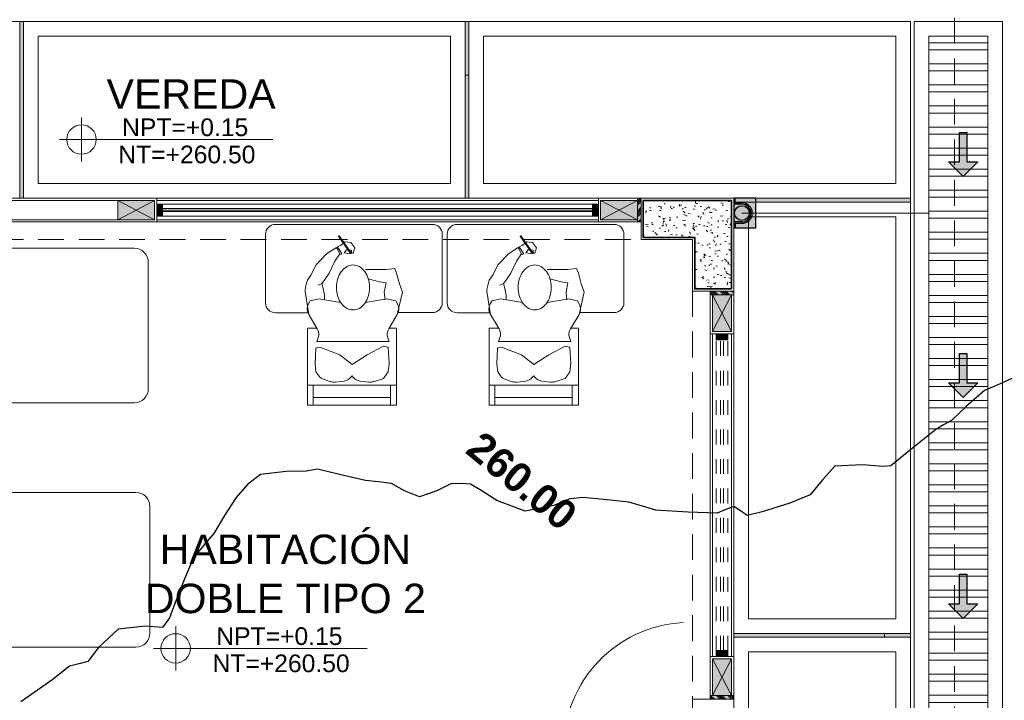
# Model space of a CAD drawing. Header units: millimetres. Extents: x -8931983 to 9630244, y 4 to 18563053.
# Tile 275 of 329: x 349134.93 to 349141.62, y 9282024.42 to 9282029.04. Entities that reach past the tile are written whole.
import ezdxf

# ---------------------------------------------------------------- set-up
doc = ezdxf.new("R2010")
doc.units = ezdxf.units.MM
doc.set_wipeout_variables(frame=1)
for name, pattern in [('01 nivel$0$HIDDEN2', [0.1875, 0.125, -0.0625]), ('CONTINUA', [0]), ('DASHED2', [0.375, 0.25, -0.125])]:
    doc.linetypes.add(name, pattern=pattern)
for name, color, linetype, lineweight in [('.', 7, 'Continuous', 0), ('0_ CUNETAS', 151, 'Continuous', 5), ('0_MUROS 2 BAJOS', 150, 'Continuous', 9), ('0_PROYECCIONES 1', 1, 'DASHED2', 0), ('0_VANOS', 30, 'Continuous', 9), ('COLUMNAS', 3, 'Continuous', 35), ('COLUMNETAS TOP', 253, 'Continuous', 0), ('CUNETAS', 5, 'Continuous', 0), ('G-ANNO-DIMS', 7, 'Continuous', 5), ('JUNTAS DE DILATACIÓN', 160, 'CONTINUA', 9), ('MURO', 133, 'Continuous', 15), ('TARRAJEO', 32, 'Continuous', 0), ('TEXTO AMBIENTES', 7, 'Continuous', 30), ('vereda', 254, 'Continuous', 5)]:
    doc.layers.add(name, color=color, linetype=linetype, lineweight=lineweight)
for name, color, linetype, lineweight, true_color in [('0_COLUMNA ACHURADO', 250, 'Continuous', 0, 0x363636), ('0_TEXTURA PISOS', 252, 'Continuous', 0, 0x8c8c8c), ('LMOBILIARIO', 252, 'Continuous', 5, 0x898989), ('P_MOBILIARIO', 251, 'Continuous', 5, 0x6b6b6b), ('tuberia des. fluvial ftt', 169, 'Continuous', 0, 0x232d53)]:
    doc.layers.add(name, color=color, linetype=linetype, lineweight=lineweight, true_color=true_color)
doc.layers.add('C-TOPO', color=7, linetype='Continuous')
doc.layers.add('C-TOPO-TEXT', color=7, linetype='Continuous')
doc.styles.add('Arial_1', font='arial.ttf', dxfattribs={"height": 0.15})
doc.styles.get("Standard").update_dxf_attribs({"font": 'arial.ttf'})

# ---------------------------------------------------------------- blocks, each defined once
blk = doc.blocks.new('topooooo')
at = {"layer": 'C-TOPO', "color": 31, "linetype": 'Continuous', "lineweight": 25, "elevation": 1.617999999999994, "flags": 128}
blk.add_lwpolyline([(-151.2258661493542, -128.3140000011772), (-151.2734559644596, -128.4116226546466), (-151.3272912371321, -128.5147087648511), (-151.3540256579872, -128.6808714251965), (-151.3695441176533, -128.8140000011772), (-151.3909974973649, -128.8715956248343), (-151.4128824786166, -128.9291175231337), (-151.4529462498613, -129.1275893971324), (-151.4901552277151, -129.3140000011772), (-151.5279999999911, -129.3520890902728), (-151.6434033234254, -129.430427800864), (-151.7823547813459, -129.5596452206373), (-151.7886664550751, -129.6833591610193), (-151.7871452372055, -129.8140000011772), (-151.8574880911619, -129.9469725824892), (-151.9654892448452, -130.1118708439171), (-152.0279999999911, -130.1966237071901), (-152.0823320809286, -130.2010473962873), (-152.136337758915, -130.2056622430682), (-152.1652709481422, -130.2570584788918), (-152.1952131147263, -130.3140000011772), (-152.3506632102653, -130.4348350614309), (-152.5279999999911, -130.5626221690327), (-152.6159148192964, -130.600498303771), (-152.7043316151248, -130.6376683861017), (-152.8477723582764, -130.7320702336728), (-152.9651671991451, -130.8140000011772), (-153.0279999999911, -130.8768328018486), (-153.0828300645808, -130.9818720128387), (-153.2085983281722, -131.1334016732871), (-153.402748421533, -131.1999704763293), (-153.5279999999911, -131.2155486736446), (-153.612041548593, -131.2299584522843), (-153.6614704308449, -131.2667046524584), (-153.7155658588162, -131.3140000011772), (-153.75937326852, -131.4103166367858), (-153.8239394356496, -131.5180605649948), (-153.927690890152, -131.549772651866), (-154.0279999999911, -131.5689441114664), (-154.1028739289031, -131.6156004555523), (-154.1765922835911, -131.6654077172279), (-154.3383627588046, -131.7456592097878), (-154.4775268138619, -131.8140000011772), (-154.5279999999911, -131.8725009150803), (-154.6315160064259, -131.9616204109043), (-154.752442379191, -132.089557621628), (-154.7771352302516, -132.1979926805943), (-154.7800876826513, -132.3140000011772), (-154.7625339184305, -132.4594213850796), (-154.7421997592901, -132.5998002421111), (-154.7441533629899, -132.7073352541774), (-154.7421997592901, -132.8140000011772), (-154.704172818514, -132.9470111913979), (-154.6428913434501, -133.1331078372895), (-154.6098661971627, -133.2321338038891), (-154.6031211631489, -133.3140000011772), (-154.6983259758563, -133.3794569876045), (-154.8276953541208, -133.5143046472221), (-154.8523227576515, -133.694047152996), (-154.846108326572, -133.8140000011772), (-154.8841531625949, -133.8662507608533), (-154.9237367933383, -133.918263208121), (-154.953441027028, -134.0680496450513), (-155.0230724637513, -134.3140000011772)], dxfattribs=at)
at = {"layer": 'C-TOPO-TEXT', "color": 31, "linetype": 'Continuous', "lineweight": -3, "insert": (-153.3558407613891, -130.9908531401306, 1.617999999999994), "char_height": 0.2, "attachment_point": 5, "line_spacing_factor": 0.5}
blk.add_mtext('{\\fArial|b1|i0|c0|p34;260.00}', dxfattribs=at)
blk = doc.blocks.new('*U3845')
at = {"layer": '.', "lineweight": 30}
h = blk.add_hatch(color=1, dxfattribs=at)
h.dxf.hatch_style = 1
h.paths.add_polyline_path([(-0.0249999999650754, -0.0500000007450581), (-0.0999999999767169, -0.0500000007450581), (0, -0.150000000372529), (0.1000000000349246, -0.0500000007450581), (0.0250000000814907, -0.0500000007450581), (0.0250000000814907, 0.1499999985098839), (-0.0249999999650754, 0.1499999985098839)])
at = {"layer": '0_ CUNETAS', "color": 1, "lineweight": 30}
blk.add_lwpolyline([(-0.099999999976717, -0.0500000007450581), (-0.0249999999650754, -0.0500000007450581), (-0.0249999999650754, 0.1499999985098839), (0.0250000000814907, 0.1499999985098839), (0.0250000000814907, -0.0500000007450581), (0.1000000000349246, -0.0500000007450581), (0, -0.150000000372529)], close=True, dxfattribs=at)
blk = doc.blocks.new('*U3823')
at = {"layer": '0_ CUNETAS', "color": 0, "linetype": 'ByBlock', "lineweight": -2, "transparency": 16777216}
for p in [(2.4e-15, 39), (2.3e-15, 37.5), (2.2e-15, 36)]:
    blk.add_blockref('*U3845', p, dxfattribs=at)
blk = doc.blocks.new('red drenaje')
at = {"layer": '0_ CUNETAS', "lineweight": 0}
h = blk.add_hatch(dxfattribs=at)
h.set_pattern_fill('ANSI32', color=256, scale=0.015, angle=135)
h.set_pattern_definition([(180, (8.074970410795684, 111.0230318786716), (0, -0.142875), []), (180, (8.02734539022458, 111.0706568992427), (0, -0.142875), [])])
h.paths.add_polyline_path([(-9.925029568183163, 73.49303185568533), (-9.525029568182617, 73.49303185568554), (-9.525029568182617, 110.9230318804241), (-9.925029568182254, 110.9230318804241)])
for p, q in [((-10.02502956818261, 111.023031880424), (-10.02502956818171, 73.49303185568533)), ((-10.02502956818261, 111.023031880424), (-9.425029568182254, 111.023031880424)), ((-9.425029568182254, 111.023031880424), (-9.425029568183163, 73.49303185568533)), ((-9.925029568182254, 110.9230318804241), (-9.925029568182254, 73.49303185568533)), ((-9.925029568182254, 110.9230318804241), (-9.525029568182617, 110.9230318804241)), ((-9.525029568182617, 110.9230318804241), (-9.525029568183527, 73.49303185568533))]:
    blk.add_line(p, q, dxfattribs=at)
at = {"layer": '0_ CUNETAS'}
blk.add_line((-9.425029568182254, 111.0230318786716), (-9.425029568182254, 73.89303186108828), dxfattribs=at)
at = {"layer": '0_ CUNETAS', "lineweight": 0, "elevation": -8.3450686e-09}
blk.add_lwpolyline([(-9.925029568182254, 110.9230318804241), (-9.525029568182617, 110.9230318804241), (-9.525029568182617, 73.49303185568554), (-9.925029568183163, 73.49303185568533), (-9.925029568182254, 110.9230318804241)], dxfattribs=at)
at = {"layer": '0_ CUNETAS', "lineweight": 0}
blk.add_blockref('*U3823', (-9.692340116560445, 71.12066350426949, -20.54863760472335), dxfattribs=at)
blk = doc.blocks.new('COLUMNAS BLO DOR 01')
at = {"layer": '0_COLUMNA ACHURADO'}
h = blk.add_hatch(dxfattribs=at)
h.set_pattern_fill('AR-CONC', color=256, scale=0.00088, angle=90.00000000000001)
h.set_pattern_definition([(140, (-5603.645869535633, -1533.141894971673), (0.0140263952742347, 0.1603225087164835), [0.016764, -0.184404]), (85.00000000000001, (-5603.645869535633, -1533.141894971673), (-0.1681300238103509, -0.0310142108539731), [0.0134112, -0.1475237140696]), (190.4514447, (-5603.644700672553, -1533.128534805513), (-0.1541036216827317, 0.1293082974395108), [0.014247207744, -0.156719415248]), (136.1842, (-5603.690573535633, -1533.141894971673), (0.0369972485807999, 0.2385495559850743), [0.025146, -0.2766059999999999]), (186.63555761, (-5603.687490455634, -1533.122015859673), (-0.2177349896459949, 0.2089156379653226), [0.0213708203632, -0.2350793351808]), (81.18415117, (-5603.690573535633, -1533.141894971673), (-0.2177349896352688, 0.2089156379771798), [0.0201167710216, -0.2212845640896]), (111, (-5603.679397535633, -1533.119542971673), (0.0899933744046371, 0.1334206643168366), [0.016764, -0.184404]), (56.00000000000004, (-5603.679397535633, -1533.119542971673), (-0.1620854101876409, 0.0543857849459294), [0.0134112, -0.1475232]), (161.451445, (-5603.671898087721, -1533.108424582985), (-0.0720920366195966, 0.1878064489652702), [0.014247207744, -0.1567191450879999]), (127.5, (-5603.645869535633, -1533.141894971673), (-0.0744084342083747, 0.0027179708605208), [0, -0.14573504, 0, -0.1497584, 0, -0.148082]), (97.5, (-5603.645869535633, -1533.141894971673), (-0.0881589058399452, 0.0588013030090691), [0, -0.08538464, 0, -0.14238224, 0, -0.0564388]), (57.50000000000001, (-5603.645869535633, -1533.191739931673), (0.0050412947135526, 0.1193197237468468), [0, -0.05588, 0, -0.1743456, 0, -0.2313432]), (47.5, (-5603.645869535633, -1533.214091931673), (-0.0223753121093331, 0.1303536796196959), [0, -0.072644, 0, -0.11578336, 0, -0.1642872])])
h.paths.add_polyline_path([(-0.0150000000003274, -0.6150000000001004), (-0.0150000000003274, -0.0150000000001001), (-0.6150000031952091, -0.0150000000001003), (-0.6150000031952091, -0.2650000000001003), (-0.2650000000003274, -0.2650000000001), (-0.2650000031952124, -0.6150000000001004)])
at = {"layer": 'COLUMNAS', "color": 6}
blk.add_lwpolyline([(-0.0150000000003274, -0.6150000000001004), (-0.0150000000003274, -0.0150000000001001), (-0.6150000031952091, -0.0150000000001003), (-0.6150000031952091, -0.2650000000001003), (-0.2650000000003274, -0.2650000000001), (-0.2650000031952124, -0.6150000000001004)], close=True, dxfattribs=at)
at = {"layer": 'TARRAJEO'}
blk.add_lwpolyline([(-3.274e-13, -0.6300000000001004), (-3.274e-13, -1.001e-13), (-0.6300000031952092, -1.003e-13), (-0.6300000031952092, -0.2800000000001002), (-0.2800000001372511, -0.2800000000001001), (-0.280000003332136, -0.6300000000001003)], close=True, dxfattribs=at)
at = {"layer": 'TARRAJEO', "elevation": 8.481038e-10}
blk.add_lwpolyline([(3.2192838e-09, -3.830000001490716), (3.2192838e-09, -3.400000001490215), (-0.2799999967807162, -3.400000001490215), (-0.2799999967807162, -3.830000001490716)], close=True, dxfattribs=at)
blk = doc.blocks.new('*U998')
at = {"linetype": 'Continuous', "true_color": 0xbebebe}
for points in [[(3032.131410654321, 1351.188780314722), (3032.131410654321, 1351.268780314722), (3032.171410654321, 1351.268780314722), (3032.171410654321, 1351.188780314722)], [(3034.281410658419, 1351.188780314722), (3034.281410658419, 1351.268780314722), (3034.321410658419, 1351.268780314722), (3034.321410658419, 1351.188780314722)]]:
    blk.add_hatch(color=9, dxfattribs=at).paths.add_polyline_path(points)
at = {"layer": '0_VANOS', "linetype": 'Continuous'}
for p, q in [((3032.131410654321, 1351.268780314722), (3032.171410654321, 1351.268780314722)), ((3032.131410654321, 1351.268780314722), (3032.131410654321, 1351.188780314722)), ((3032.171410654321, 1351.268780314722), (3032.171410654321, 1351.188780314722)), ((3034.281410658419, 1351.188780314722), (3034.281410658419, 1351.268780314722)), ((3034.281410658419, 1351.268780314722), (3034.321410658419, 1351.268780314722)), ((3034.321410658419, 1351.268780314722), (3034.321410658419, 1351.188780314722)), ((3032.171410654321, 1351.188780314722), (3032.131410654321, 1351.188780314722)), ((3034.321410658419, 1351.188780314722), (3034.281410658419, 1351.188780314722))]:
    blk.add_line(p, q, dxfattribs=at)
at = {"layer": '0_VANOS', "linetype": '01 nivel$0$HIDDEN2', "ltscale": 0.5}
for p, q in [((3032.170780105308, 1351.268780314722), (3034.280780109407, 1351.268780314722)), ((3032.171410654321, 1351.238780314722), (3034.281410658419, 1351.238780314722)), ((3032.171410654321, 1351.218780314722), (3034.281410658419, 1351.218780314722)), ((3032.171410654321, 1351.188780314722), (3034.281410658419, 1351.188780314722))]:
    blk.add_line(p, q, dxfattribs=at)
at = {"layer": '0_VANOS', "linetype": '01 nivel$0$HIDDEN2'}
blk.add_line((3034.281410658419, 1351.268780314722), (3034.321410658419, 1351.268780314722), dxfattribs=at)
blk = doc.blocks.new('*U1001')
at = {"linetype": 'Continuous', "lineweight": 0, "true_color": 0xbebebe}
for points in [[(3037.252435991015, 1360.543106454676), (3037.212435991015, 1360.543106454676), (3037.212435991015, 1360.463106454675), (3037.252435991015, 1360.463106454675)], [(3040.212435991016, 1360.543106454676), (3040.172435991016, 1360.543106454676), (3040.172435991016, 1360.463106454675), (3040.212435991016, 1360.463106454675)]]:
    blk.add_hatch(color=9, dxfattribs=at).paths.add_polyline_path(points)
at = {"layer": '0_VANOS', "linetype": 'Continuous'}
for p, q in [((3037.252435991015, 1360.513106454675), (3040.172435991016, 1360.513106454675)), ((3037.252435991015, 1360.503106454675), (3040.172435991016, 1360.503106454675)), ((3037.252435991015, 1360.493106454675), (3040.172435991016, 1360.493106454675))]:
    blk.add_line(p, q, dxfattribs=at)
for points in [[(3037.212435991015, 1360.543106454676), (3037.212435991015, 1360.463106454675), (3037.252435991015, 1360.463106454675), (3037.252435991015, 1360.543106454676)], [(3037.252435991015, 1360.543106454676), (3040.172435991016, 1360.543106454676), (3040.172435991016, 1360.463106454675), (3037.252435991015, 1360.463106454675)], [(3040.172435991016, 1360.543106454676), (3040.172435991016, 1360.463106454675), (3040.212435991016, 1360.463106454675), (3040.212435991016, 1360.543106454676)]]:
    blk.add_lwpolyline(points, close=True, dxfattribs=at)
blk = doc.blocks.new('montante')
at = {"linetype": 'Continuous', "true_color": 0xffffff}
blk.add_hatch(color=7, dxfattribs=at).paths.add_polyline_path([(-0.0945478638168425, 0.0999999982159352), (-0.0945478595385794, -0.1000000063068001), (0.0554521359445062, -0.1000000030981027), (0.0554521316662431, 0.1000000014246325)])
at = {"layer": '0_MUROS 2 BAJOS', "lineweight": 30}
blk.add_lwpolyline([(-0.0945478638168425, 0.0999999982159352), (-0.0945478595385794, -0.1000000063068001), (0.0554521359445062, -0.1000000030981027), (0.0554521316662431, 0.1000000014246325)], close=True, dxfattribs=at)
at = {"layer": 'tuberia des. fluvial ftt', "color": 6, "lineweight": 30}
for p, q in [((-1.5133992e-09, 0.0700000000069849), (0.045457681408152, 0.0700000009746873)), ((0.045457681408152, 0.0700000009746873), (0.045457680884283, 0.0949999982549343)), ((-1.3096724e-09, 0.0600000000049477), (0.0554576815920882, 0.0600000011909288)), ((1.2805685e-09, -0.0599999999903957), (0.0554576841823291, -0.0599999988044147)), ((1.4842954e-09, -0.069999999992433), (0.0454576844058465, -0.0699999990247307)), ((0.0454576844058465, -0.0699999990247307), (0.0454576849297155, -0.0950000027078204))]:
    blk.add_line(p, q, dxfattribs=at)
at = {"layer": 'tuberia des. fluvial ftt', "color": 4, "lineweight": 30}
blk.add_circle((0, 0), 0.05, dxfattribs=at)
at = {"layer": 'tuberia des. fluvial ftt', "color": 6, "lineweight": 30}
for centre, radius, start, end in [((0, 7.276e-12), 0.0699999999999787, 90.00000122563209, 270.0000012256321), ((0.0504576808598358, 0.0949999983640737), 0.0049999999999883, 1.2256320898e-06, 180.0000012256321), ((0, 7.276e-12), 0.06, 90.00000122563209, 270.0000012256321), ((0.0504576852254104, -0.095000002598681), 0.0049999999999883, 180.0000012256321, 1.2256320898e-06)]:
    blk.add_arc(centre, radius, start, end, dxfattribs=at)
blk = doc.blocks.new('CAMA DE PLAZA Y MEDIA')
at = {"layer": 'LMOBILIARIO', "linetype": 'ByBlock', "lineweight": 0}
for p, q in [((-2.463999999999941, -0.4739999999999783), (-2.463999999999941, 0.5760000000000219)), ((-2.40000000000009, 0.5760000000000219), (-2.463999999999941, 0.5760000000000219)), ((-2.40000000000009, -0.4739999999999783), (-2.40000000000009, 0.5760000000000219)), ((-2.304000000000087, 0.5760000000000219), (-0.5960000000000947, 0.5760000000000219)), ((-1.971999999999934, 0.5760000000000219), (-1.971999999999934, 0.0311116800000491)), ((-1.747999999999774, 0.5760000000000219), (-1.747999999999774, -0.2980000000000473)), ((-2.035999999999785, 0.4800000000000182), (-2.335999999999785, 0.4800000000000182)), ((-2.335999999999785, -0.3739999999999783), (-2.335999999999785, 0.4800000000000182)), ((-2.035999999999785, -0.3739999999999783), (-2.035999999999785, 0.4800000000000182)), ((-0.5000000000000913, 0.4800000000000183), (-0.500000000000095, -0.3779999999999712)), ((-1.600487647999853, -0.4739999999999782), (-1.881704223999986, -0.1401147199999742)), ((-2.335999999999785, -0.3739999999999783), (-2.035999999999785, -0.3739999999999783)), ((-2.40000000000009, -0.4739999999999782), (-2.463999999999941, -0.4739999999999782)), ((-0.596000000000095, -0.4739999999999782), (-2.304000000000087, -0.4739999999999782))]:
    blk.add_line(p, q, dxfattribs=at)
for centre, radius, start, end in [((-2.304000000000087, 0.4800000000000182), 0.096, 90, 180), ((-0.596000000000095, 0.4800000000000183), 0.096, 0, 90), ((-2.18600000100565, 0.7300000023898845), 0.2915475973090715, 239.0362431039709, 300.963756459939), ((-1.58799999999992, 0.1072591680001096), 0.384, 180, 220.1059299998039), ((-1.58799999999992, 0.0311116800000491), 0.384, 180, 193.3927959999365), ((-0.6947586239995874, 0.2437930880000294), 1.30221216, 193.3927959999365, 213.4501019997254), ((-2.186000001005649, -0.6240000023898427), 0.2915475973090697, 59.03624354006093, 120.9637568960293), ((-2.304000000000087, -0.3779999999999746), 0.096, 180, 270), ((-0.596000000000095, -0.3779999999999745), 0.096, 270, 0)]:
    blk.add_arc(centre, radius, start, end, dxfattribs=at)
blk = doc.blocks.new('escritorio dormitorios')
at = {"layer": 'LMOBILIARIO', "linetype": 'ByBlock', "lineweight": 0}
for p, q in [((-0.6719566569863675, 0.4277131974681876, -11.93087791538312), (0.394994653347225, 0.4286747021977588, -80.12250241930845)), ((-0.7384933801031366, -0.1047885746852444, -80.12250241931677), (-0.7384933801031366, 0.3611764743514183, -80.12250241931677)), ((0.4615313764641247, 0.3621379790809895, -148.3141269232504), (0.4615313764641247, -0.1038270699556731, -148.3141269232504)), ((0.4010044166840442, -0.1700918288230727, -167.5125519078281), (0.1628920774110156, -0.1700918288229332, -167.5125519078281))]:
    blk.add_line(p, q, dxfattribs=at)
at = {"layer": 'LMOBILIARIO', "lineweight": 0}
for p, q in [((-0.323329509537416, 0.228572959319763), (-0.2575105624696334, 0.2716321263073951)), ((-0.2575105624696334, 0.2716321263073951), (-0.2335659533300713, 0.2273609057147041)), ((-0.253918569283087, 0.2632566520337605), (-0.2491332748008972, 0.2752198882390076)), ((-0.2491332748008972, 0.2752198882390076), (-0.2192040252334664, 0.2285548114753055)), ((-0.3951270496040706, 0.1532118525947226), (-0.323329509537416, 0.228572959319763)), ((-0.2335659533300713, 0.2273609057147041), (-0.2670690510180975, 0.1783140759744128)), ((-0.2192040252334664, 0.2285548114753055), (-0.2359585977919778, 0.2213792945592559)), ((-0.4298234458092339, 0.0838263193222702), (-0.3951270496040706, 0.1532118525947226)), ((-0.2670690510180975, 0.1783140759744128), (-0.3065507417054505, 0.0969653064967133)), ((-0.3065507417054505, 0.0969653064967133), (-0.3400538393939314, 0.0479184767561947)), ((-0.3556090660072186, 0.0263858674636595), (-0.3807409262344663, 0.0156225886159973)), ((-0.3400538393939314, 0.0479184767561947), (-0.3556090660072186, 0.0263858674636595)), ((-0.4454623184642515, -0.1834959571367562), (-0.4690877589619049, -0.0268372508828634)), ((-0.4466528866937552, -0.1120601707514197), (-0.4344691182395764, -0.0901404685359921)), ((-0.4344691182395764, -0.0901404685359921), (-0.3764582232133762, -0.0772556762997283)), ((-0.3764582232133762, -0.0772556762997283), (-0.2282081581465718, -0.1030252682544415)), ((0.0876289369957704, -0.0772556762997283), (-0.060621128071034, -0.1030252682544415)), ((0.1456398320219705, -0.0901404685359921), (0.0876289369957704, -0.0772556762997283)), ((0.1578236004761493, -0.1120601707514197), (0.1456398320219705, -0.0901404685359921)), ((-0.3869226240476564, -0.281012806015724), (-0.4454623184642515, -0.1834959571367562)), ((0.0980933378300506, -0.281012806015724), (0.1566330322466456, -0.1834959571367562)), ((-0.4538060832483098, -0.2769700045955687), (-0.4538060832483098, -0.7988042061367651)), ((-0.3893495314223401, -0.2769700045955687), (-0.4538060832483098, -0.2769700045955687)), ((0.1520854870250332, -0.2769700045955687), (0.100520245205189, -0.2769700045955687)), ((0.1520854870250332, -0.7988042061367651), (0.1520854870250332, -0.2769700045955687)), ((-0.3893495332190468, -0.3671635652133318), (-0.3804069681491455, -0.3403494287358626)), ((0.1005202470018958, -0.3671635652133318), (-0.3893495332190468, -0.3671635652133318)), ((-0.3893495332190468, -0.3671635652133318), (0.1005202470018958, -0.3671635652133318)), ((-0.0477298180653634, -0.4573571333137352), (0.061846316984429, -0.3993755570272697)), ((0.061846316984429, -0.3993755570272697), (0.0919523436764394, -0.4053937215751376)), ((0.1005202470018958, -0.3671635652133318), (0.0915776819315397, -0.3403494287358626)), ((-0.396229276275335, -0.4131937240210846), (-0.4022408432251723, -0.5153387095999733)), ((-0.393979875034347, -0.4106089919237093), (-0.3700125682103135, -0.4058179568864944)), ((-0.3700125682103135, -0.4058179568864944), (-0.2346538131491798, -0.4573571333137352)), ((-0.2346538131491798, -0.4573571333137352), (-0.1508602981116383, -0.521781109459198)), ((-0.1508602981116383, -0.521781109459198), (-0.0477298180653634, -0.4573571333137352)), ((0.0942017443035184, -0.4079784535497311), (0.1005202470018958, -0.5153387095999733)), ((-0.4022408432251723, -0.5153387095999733), (-0.3957951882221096, -0.573320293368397)), ((0.1005202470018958, -0.5153387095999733), (0.0940745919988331, -0.573320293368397)), ((-0.3957951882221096, -0.573320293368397), (-0.3775999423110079, -0.5987807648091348)), ((-0.1585240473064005, -0.6086647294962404), (-0.1508602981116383, -0.5990898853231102)), ((-0.143196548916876, -0.6086647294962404), (-0.1508602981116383, -0.5990898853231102)), ((0.0940745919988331, -0.573320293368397), (0.061846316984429, -0.6184170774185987)), ((-0.4538060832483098, -0.6635138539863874), (0.1520854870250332, -0.6635138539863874)), ((-0.4143083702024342, -0.6635138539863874), (-0.4143083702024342, -0.7988042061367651)), ((-0.3404979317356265, -0.6255116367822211), (-0.2944137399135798, -0.6396842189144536)), ((-0.2645745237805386, -0.6422877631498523), (-0.2054146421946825, -0.634896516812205)), ((-0.0371460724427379, -0.6422877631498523), (-0.096305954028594, -0.634896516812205)), ((0.061846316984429, -0.6184170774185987), (-0.0073068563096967, -0.6396842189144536)), ((0.1105779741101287, -0.6635138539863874), (0.1105779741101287, -0.7988042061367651)), ((-0.4538060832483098, -0.7988042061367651), (0.1520854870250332, -0.7988042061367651)), ((-0.4143083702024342, -0.7472650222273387), (0.1105779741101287, -0.7472650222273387))]:
    blk.add_line(p, q, dxfattribs=at)
at = {"layer": 'LMOBILIARIO', "lineweight": 0, "const_width": 0.0140192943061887}
blk.add_lwpolyline([(-0.1571195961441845, 0.2297280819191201), (-0.2425651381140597, 0.3520430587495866)], dxfattribs=at)
at = {"layer": 'LMOBILIARIO', "lineweight": 0}
for points in [[(-0.2491332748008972, 0.2752198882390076), (-0.2266272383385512, 0.2869100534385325), (-0.2005696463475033, 0.310062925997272), (-0.1600287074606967, 0.3064375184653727), (-0.1325128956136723, 0.2702492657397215), (-0.1433653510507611, 0.232620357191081), (-0.1556723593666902, 0.2333461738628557), (-0.1556760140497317, 0.2543325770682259), (-0.1889771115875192, 0.2550620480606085), (-0.2049003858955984, 0.2362494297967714), (-0.1621867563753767, 0.2275579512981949)], [(-0.4298234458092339, 0.0838263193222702), (-0.4532489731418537, 0.0486647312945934), (-0.4638081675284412, 0.0134852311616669), (-0.4690877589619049, -0.0146583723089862), (-0.4690877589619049, -0.0304891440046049)], [(0.1566330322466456, -0.1834959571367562), (0.1907594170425, -0.032158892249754), (0.1714224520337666, 0.0258226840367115), (0.1520854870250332, 0.096689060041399), (0.1391941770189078, 0.1289010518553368), (0.0811832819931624, 0.1224586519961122), (0.0231723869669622, 0.1224586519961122), (-0.060621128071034, 0.1224586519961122)], [(-0.3556090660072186, 0.0263858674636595), (-0.3476571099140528, -0.0076224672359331), (-0.3388577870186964, -0.0515968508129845), (-0.3388577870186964, -0.0832584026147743)], [(-0.0412841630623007, 0.0580346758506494), (0.0360636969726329, 0.0387074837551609), (0.0811832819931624, 0.0322650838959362), (0.068291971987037, -0.032158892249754), (0.0747376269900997, -0.0836980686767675)]]:
    blk.add_lwpolyline(points, dxfattribs=at)
blk.add_lwpolyline([(-0.2563615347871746, 0, 0.0740504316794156), (-0.2473756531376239, -0.060341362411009, 0.0848007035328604), (-0.2234530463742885, -0.10804206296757, 0.1063356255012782), (-0.1850926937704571, -0.1420183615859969, 0.1289554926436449), (-0.1440049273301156, -0.1527945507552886, 0.1289554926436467), (-0.1029171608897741, -0.1420183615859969, 0.1063356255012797), (-0.0645568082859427, -0.10804206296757, 0.0848007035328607), (-0.0406342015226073, -0.060341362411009, 0.0740504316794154), (-0.0316483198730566, 0, 0.0740504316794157), (-0.0406342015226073, 0.0603413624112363, 0.0848007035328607), (-0.0645568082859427, 0.10804206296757, 0.1063356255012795), (-0.1029171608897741, 0.1420183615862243, 0.1289554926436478), (-0.1440049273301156, 0.152794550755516, 0.1289554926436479), (-0.1850926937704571, 0.1420183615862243, 0.106335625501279), (-0.2234530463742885, 0.10804206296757, 0.0848007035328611), (-0.2473756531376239, 0.0603413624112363, 0.0740504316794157)], format="xyb", close=True, dxfattribs=at)
at = {"layer": 'LMOBILIARIO', "linetype": 'ByBlock', "lineweight": 0, "elevation": -80.12250241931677}
blk.add_lwpolyline([(-0.4512819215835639, -0.171325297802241), (-0.6719566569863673, -0.171325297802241, -0.4142135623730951), (-0.7384933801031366, -0.1047885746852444)], format="xyb", dxfattribs=at)
at = {"layer": 'LMOBILIARIO', "linetype": 'ByBlock', "lineweight": 0}
for centre, start, end in [((-0.6719566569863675, 0.3611764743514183, -11.93087791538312), 90, 180.0000000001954), ((0.3949946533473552, 0.3621379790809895, -80.12250241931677), 359.9999999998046, 90), ((0.3949946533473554, -0.1038270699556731, -148.3141269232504), 270, 0)]:
    blk.add_arc(centre, 0.0665367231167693, start, end, dxfattribs=at)
at = {"layer": 'LMOBILIARIO', "lineweight": 0}
for centre, radius, start, end in [((-0.384246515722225, -0.1467479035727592), 0.0713988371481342, 150.9331010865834, 210.9765361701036), ((0.0954172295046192, -0.1467479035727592), 0.0713988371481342, 329.0234638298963, 29.06689891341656), ((-0.4481384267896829, -0.317760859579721), 0.0713988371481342, 341.556360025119, 30.97653617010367), ((0.159309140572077, -0.317760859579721), 0.0713988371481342, 149.0234638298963, 198.4436399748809), ((-0.3934302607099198, -0.4133584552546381), 0.0028038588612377, 101.3043551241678, 176.6318409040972), ((0.0914027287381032, -0.4081431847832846), 0.0028038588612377, 3.3681590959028, 78.695632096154), ((0.0914027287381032, -0.4081431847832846), 0.0028038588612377, 3.3681590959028, 78.695632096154), ((-0.3195102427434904, -0.557267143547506), 0.0713988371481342, 215.5513769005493, 252.9054138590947), ((-0.2734260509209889, -0.571439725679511), 0.0713988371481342, 252.9054138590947, 277.1214509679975), ((-0.2142661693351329, -0.5640484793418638), 0.0713988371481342, 277.1214509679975, 321.3260597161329), ((-0.0874544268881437, -0.5640484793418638), 0.0713988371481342, 218.6739402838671, 262.8785490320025), ((-0.0282945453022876, -0.571439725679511), 0.0713988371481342, 262.8785490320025, 287.0945861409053)]:
    blk.add_arc(centre, radius, start, end, dxfattribs=at)
blk = doc.blocks.new('*U1569')
for points in [[(0, -0.04999999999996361), (0.040000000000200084, -0.04999999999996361), (0.040000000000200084, 0.010000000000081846), (0.025000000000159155, 0.010000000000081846), (0.025000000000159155, 0.050000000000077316), (0, 0.050000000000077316)], [(0.8999999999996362, -0.0500000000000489), (0.8599999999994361, -0.0500000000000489), (0.8599999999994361, 0.00999999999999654), (0.874999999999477, 0.00999999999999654), (0.874999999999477, 0.04999999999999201), (0.8999999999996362, 0.04999999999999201)]]:
    blk.add_wipeout(points)
blk.add_wipeout([(0.024999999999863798, 0.04999999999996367), (0.024999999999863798, 0.8999999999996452), (0.06499999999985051, 0.8999999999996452), (0.06499999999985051, 0.049999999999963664)])
blk.add_arc((0.0215447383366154, 0.0476485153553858), 0.8534585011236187, 0.1578639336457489, 87.08142791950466)
blk = doc.blocks.new('Cotas de elevación - M_Cota de elevación - Destino rellenado-517392-Nivel 1')
at = {"layer": 'G-ANNO-DIMS'}
for p, q in [((0, -0.0015), (0, 0.0015)), ((-0.0015, 0), (0.013, 0))]:
    blk.add_line(p, q, dxfattribs=at)
blk.add_circle((0, 0), 0.001, dxfattribs=at)
blk = doc.blocks.new('BLOQUE EDF 08 PG')
at = {"layer": '.', "true_color": 0xadddf7, "transparency": 33554572}
h = blk.add_hatch(color=141, dxfattribs=at)
h.dxf.hatch_style = 1
h.paths.add_polyline_path([(-0.6550000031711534, 0), (-0.630000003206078, 0), (-0.630000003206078, -0.1600000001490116), (-0.6550000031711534, -0.1600000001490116)])
h = blk.add_hatch(color=141, dxfattribs=at)
h.dxf.hatch_style = 1
h.paths.add_polyline_path([(-0.1600000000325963, -0.6300000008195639), (-0.1600000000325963, -0.6549999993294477), (0, -0.6549999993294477), (0, -0.6300000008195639)])
h = blk.add_hatch(color=141, dxfattribs=at)
h.dxf.hatch_style = 1
h.paths.add_polyline_path([(-0.1599999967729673, -3.400000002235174), (-0.1599999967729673, -3.375000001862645), (3.2014214e-09, -3.375000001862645), (3.2014214e-09, -3.400000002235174)])
at = {"layer": 'COLUMNETAS TOP', "true_color": 0xc0c0c0}
for points in [[(-3.935000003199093, -0.0150000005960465), (-4.185000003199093, -0.0150000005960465), (-4.185000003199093, -0.1449999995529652), (-3.935000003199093, -0.1449999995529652)], [(-0.6550000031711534, -0.0150000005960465), (-0.9050000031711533, -0.0150000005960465), (-0.9050000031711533, -0.1449999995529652), (-0.6550000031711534, -0.1449999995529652)], [(-0.1450000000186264, -0.6549999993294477), (-0.1450000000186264, -0.9049999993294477), (-0.0150000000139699, -0.9049999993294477), (-0.0150000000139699, -0.6549999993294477)], [(-0.1449999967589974, -3.375000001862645), (-0.1449999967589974, -3.125000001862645), (-0.0149999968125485, -3.125000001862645), (-0.0149999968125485, -3.375000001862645)]]:
    blk.add_hatch(color=9, dxfattribs=at).paths.add_polyline_path(points)
at = {"layer": 'JUNTAS DE DILATACIÓN'}
h = blk.add_hatch(dxfattribs=at)
h.set_pattern_fill('ANSI34', color=256, scale=0.0029, angle=0.0939636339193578)
h.set_pattern_definition([(45.09396363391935, (-5609.64586954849, -1533.141894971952), (-0.0391281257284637, 0.0389999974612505), []), (45.09396363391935, (-5609.632848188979, -1533.141873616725), (-0.0391281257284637, 0.0389999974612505), []), (45.09396363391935, (-5609.619826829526, -1533.141852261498), (-0.0391281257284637, 0.0389999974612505), []), (45.09396363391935, (-5609.606805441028, -1533.141830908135), (-0.0391281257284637, 0.0389999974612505), [])])
h.paths.add_polyline_path([(-0.630000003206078, 0), (-0.6550000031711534, 0), (-0.6550000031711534, -0.1600000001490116), (-0.630000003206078, -0.1600000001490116)])
h = blk.add_hatch(dxfattribs=at)
h.set_pattern_fill('ANSI34', color=256, scale=0.0029, angle=90.09396363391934)
h.set_pattern_definition([(135.0939636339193, (1532.981894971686, -5587.575869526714), (-0.0389999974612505, -0.0391281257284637), []), (135.0939636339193, (1532.981873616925, -5587.562848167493), (-0.0389999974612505, -0.0391281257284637), []), (135.0939636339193, (1532.981852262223, -5587.549826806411), (-0.0389999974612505, -0.0391281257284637), []), (135.0939636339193, (1532.981830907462, -5587.536805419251), (-0.0389999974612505, -0.0391281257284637), [])])
h.paths.add_polyline_path([(-0.1600000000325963, -0.6300000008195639), (-0.1600000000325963, -0.6549999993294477), (0, -0.6549999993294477), (0, -0.6300000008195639)])
h = blk.add_hatch(dxfattribs=at)
h.set_pattern_fill('ANSI34', color=256, scale=0.0029, angle=90.09396363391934)
h.set_pattern_definition([(135.0939636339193, (1532.981894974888, -5590.34586952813), (-0.0389999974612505, -0.0391281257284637), []), (135.0939636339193, (1532.981873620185, -5590.332848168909), (-0.0389999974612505, -0.0391281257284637), []), (135.0939636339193, (1532.981852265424, -5590.31982680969), (-0.0389999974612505, -0.0391281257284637), []), (135.0939636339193, (1532.981830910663, -5590.306805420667), (-0.0389999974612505, -0.0391281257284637), [])])
h.paths.add_polyline_path([(-0.1599999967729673, -3.400000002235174), (-0.1599999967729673, -3.375000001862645), (3.2014214e-09, -3.375000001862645), (3.2014214e-09, -3.400000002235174)])
at = {"layer": '0_PROYECCIONES 1', "ltscale": 0.7, "elevation": -2.5420377e-09}
for points in [[(-19.23000000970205, 1.500000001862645), (1.500000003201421, 1.500000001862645), (1.500000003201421, -12.32999999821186), (-19.23000000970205, -12.32999999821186)], [(-0.630000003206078, -0.2799999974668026), (-0.630000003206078, 0), (-17.10000000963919, 0), (-17.10000000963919, -0.2799999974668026)]]:
    blk.add_lwpolyline(points, close=True, dxfattribs=at)
at = {"layer": '0_PROYECCIONES 1', "ltscale": 0.7}
blk.add_lwpolyline([(-1.6298145e-09, -0.6300000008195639), (-0.2799999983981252, -0.6300000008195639), (-0.2800000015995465, -10.20000000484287), (-4.8312359e-09, -10.20000000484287)], close=True, dxfattribs=at)
at = {"layer": 'COLUMNETAS TOP'}
for p, q in [((-4.185000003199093, -0.0150000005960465, -1410.932808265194), (-3.935000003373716, -0.1450000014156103, -1410.932808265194)), ((-3.935000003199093, -0.0150000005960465, -1410.932808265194), (-4.185000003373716, -0.1450000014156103, -1410.932808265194)), ((-0.9050000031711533, -0.0150000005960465, -1410.932808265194), (-0.6550000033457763, -0.1450000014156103, -1410.932808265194)), ((-0.6550000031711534, -0.0150000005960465, -1410.932808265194), (-0.9050000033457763, -0.1450000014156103, -1410.932808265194)), ((-0.1450000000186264, -0.9049999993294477), (-0.0149999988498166, -0.6550000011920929)), ((-0.1449999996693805, -0.6549999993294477), (-0.0149999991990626, -0.9050000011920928)), ((-0.1449999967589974, -3.125000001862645), (-0.0149999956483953, -3.375000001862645)), ((-0.1449999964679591, -3.375000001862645), (-0.0149999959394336, -3.125000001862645))]:
    blk.add_line(p, q, dxfattribs=at)
for points, elevation in [([(-3.935000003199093, -0.0150000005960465), (-4.185000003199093, -0.0150000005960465), (-4.185000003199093, -0.1449999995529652), (-3.935000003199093, -0.1449999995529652)], -1410.932808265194), ([(-0.6550000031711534, -0.0150000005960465), (-0.9050000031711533, -0.0150000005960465), (-0.9050000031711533, -0.1449999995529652), (-0.6550000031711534, -0.1449999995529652)], -1410.932808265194), ([(-0.1449999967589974, -3.375000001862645), (-0.1449999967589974, -3.125000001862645), (-0.0149999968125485, -3.125000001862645), (-0.0149999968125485, -3.375000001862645)], 8.481038e-10)]:
    blk.add_lwpolyline(points, close=True, dxfattribs=dict(at, elevation=elevation))
blk.add_lwpolyline([(-0.1450000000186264, -0.6549999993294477), (-0.1450000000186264, -0.9049999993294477), (-0.0150000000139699, -0.9049999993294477), (-0.0150000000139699, -0.6549999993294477)], close=True, dxfattribs=at)
at = {"layer": 'JUNTAS DE DILATACIÓN'}
for points, elevation in [([(-0.630000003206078, 0), (-0.6550000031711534, 0), (-0.6550000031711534, -0.1600000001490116), (-0.630000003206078, -0.1600000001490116)], -1410.932808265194), ([(-0.1599999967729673, -3.400000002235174), (-0.1599999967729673, -3.375000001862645), (3.2014214e-09, -3.375000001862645), (3.2014214e-09, -3.400000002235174)], 8.481038e-10)]:
    blk.add_lwpolyline(points, close=True, dxfattribs=dict(at, elevation=elevation))
blk.add_lwpolyline([(-0.1600000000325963, -0.6300000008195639), (-0.1600000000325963, -0.6549999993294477), (0, -0.6549999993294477), (0, -0.6300000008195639)], close=True, dxfattribs=at)
at = {"layer": 'MURO'}
for p, q in [((-4.185000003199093, -0.0150000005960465, -2.5420377e-09), (-5.425000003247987, -0.0150000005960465, -2.5416966e-09)), ((-0.9200000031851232, -0.0150000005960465, 684.9177665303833), (-3.920000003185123, -0.0150000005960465, 684.9177665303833)), ((-4.185000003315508, -0.1449999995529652, -2.5418103e-09), (-5.425000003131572, -0.1449999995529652, -1410.932808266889)), ((-0.9200000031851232, -0.1450000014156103, 684.9177665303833), (-3.920000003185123, -0.1450000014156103, 684.9177665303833)), ((-0.1450011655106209, -0.9199999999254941, 684.9177665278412), (-0.1449711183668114, -3.110000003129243, 684.9177665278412)), ((-0.0150013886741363, -0.9199999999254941, 684.9177665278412), (-0.0149655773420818, -3.110000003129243, 684.9177665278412))]:
    blk.add_line(p, q, dxfattribs=at)
at = {"layer": 'TARRAJEO'}
for p, q in [((-3.920000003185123, 0, 8.3450686e-09), (-5.675000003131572, 0, 8.3450686e-09)), ((-0.9200000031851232, 0, 8.3450686e-09), (-3.920000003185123, 0, 8.3450686e-09)), ((-3.920000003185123, -0.1600000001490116, 8.3450686e-09), (-3.920000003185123, 0, 8.3450686e-09)), ((-3.920000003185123, -0.1600000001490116, 8.3450686e-09), (-5.675000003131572, -0.1600000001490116, 8.3450686e-09)), ((-0.9200000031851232, -0.1600000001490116, 8.3450686e-09), (-3.920000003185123, -0.1600000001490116, 8.3450686e-09)), ((-0.159969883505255, -0.9199999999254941, 8.3450686e-09), (-0.159969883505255, -3.200000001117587, 8.3450686e-09)), ((0, -0.9199999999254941, 8.3450686e-09), (8.7311491e-09, -3.110000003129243, 8.3450686e-09))]:
    blk.add_line(p, q, dxfattribs=at)
for points, elevation in [([(-0.6550000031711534, 0), (-0.9200000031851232, 0), (-0.9200000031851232, -0.1600000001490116), (-0.6550000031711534, -0.1600000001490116)], -1410.932808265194), ([(-0.1599999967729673, -3.375000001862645), (-0.1599999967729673, -3.110000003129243), (3.2014214e-09, -3.110000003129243), (3.2014214e-09, -3.375000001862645)], 8.481038e-10)]:
    blk.add_lwpolyline(points, close=True, dxfattribs=dict(at, elevation=elevation))
blk.add_lwpolyline([(-0.1600000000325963, -0.6549999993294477), (-0.1600000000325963, -0.9199999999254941), (0, -0.9199999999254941), (0, -0.6549999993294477)], close=True, dxfattribs=at)
at = {"xscale": -1, "rotation": 270}
blk.add_blockref('*U998', (-1351.30878031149, -3035.241410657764), dxfattribs=at)
at = {"layer": '0_ CUNETAS', "color": 251, "lineweight": 0, "true_color": 0x636466, "rotation": 180}
blk.add_blockref('montante', (0.0554521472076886, -0.1000000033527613), dxfattribs=at)
at = {"layer": '0_VANOS', "xscale": -1}
blk.add_blockref('*U1001', (3036.292435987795, -1360.583106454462, -1410.932808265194), dxfattribs=at)
at = {"layer": 'COLUMNAS'}
blk.add_blockref('COLUMNAS BLO DOR 01', (0, 0), dxfattribs=at)
at = {"layer": 'P_MOBILIARIO', "lineweight": 0}
for name, p in [('escritorio dormitorios', (-2.44230586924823, -0.6052384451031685, 701.90147747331)), ('escritorio dormitorios', (-1.207977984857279, -0.6052384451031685, 701.90147747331)), ('CAMA DE PLAZA Y MEDIA', (-3.466272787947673, -2.572825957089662, -1390.384170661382))]:
    blk.add_blockref(name, p, dxfattribs=at)
at = {"layer": 'P_MOBILIARIO', "lineweight": 0, "xscale": -1, "rotation": 180}
blk.add_blockref('CAMA DE PLAZA Y MEDIA', (-3.477246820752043, -0.8125509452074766, -1390.384170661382), dxfattribs=at)
at = {"layer": 'TEXTO AMBIENTES', "xscale": 99.99999999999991, "yscale": 99.99999999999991, "zscale": 99.99999999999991}
blk.add_blockref('Cotas de elevación - M_Cota de elevación - Destino rellenado-517392-Nivel 1', (-3.791084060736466, -3.055312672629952, 684.9177665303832), dxfattribs=at)
at = {"layer": 'TEXTO AMBIENTES', "insert": (-4.221107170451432, -2.282653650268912, 684.9177665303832), "char_height": 0.2, "width": 2.349898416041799, "attachment_point": 1, "style": 'Arial_1'}
blk.add_mtext('\\pxqc;HABITACIÓN DOBLE TIPO 2', dxfattribs=at)
at = {"layer": 'TEXTO AMBIENTES', "char_height": 0.12, "width": 0.9021418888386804, "attachment_point": 1, "line_spacing_factor": 0.9417779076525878, "style": 'Arial_1'}
for s, insert in [('NPT=+0.15', (-3.515364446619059, -2.911916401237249, 684.9177665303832)), ('NT=+260.50', (-3.541186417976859, -3.096537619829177, 684.9177665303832))]:
    blk.add_mtext(s, dxfattribs=dict(at, insert=insert))
at = {"layer": '0_VANOS', "xscale": -1}
blk.add_blockref('*U1569', (-0.2799999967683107, -3.779999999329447), dxfattribs=at)
blk = doc.blocks.new('JUNTA VEREDA')
at = {"layer": '.', "true_color": 0x939598}
h = blk.add_hatch(dxfattribs=at)
h.set_pattern_fill('ANGLE', color=252)
h.set_pattern_definition([(0, (0, 0), (0, 6.985), [5.08, -1.905]), (90, (0, 0), (-6.985, 4e-16), [5.08, -1.905])])
h.paths.add_polyline_path([(-0.01331989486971, 1.200000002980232), (0.0120801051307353, 1.200000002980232), (0.0120801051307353, 0), (-0.01331989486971, 0)])
h = blk.add_hatch(color=252, dxfattribs=at)
h.dxf.hatch_style = 1
h.paths.add_polyline_path([(0.0120801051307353, 1.200000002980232), (-0.01331989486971, 1.200000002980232), (-0.01331989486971, 0), (0.0120801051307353, 0)])
at = {"layer": '0_TEXTURA PISOS'}
h = blk.add_hatch(dxfattribs=at)
h.set_pattern_fill('ANGLE', color=256)
h.set_pattern_definition([(0, (-5477.766061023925, -1210.968031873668), (0, 6.985), [5.08, -1.905]), (90, (-5477.766061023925, -1210.968031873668), (-6.985, 4e-16), [5.08, -1.905])])
h.paths.add_polyline_path([(-0.01331989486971, 1.200000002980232), (0.0120801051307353, 1.200000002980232), (0.0120801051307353, 0), (-0.01331989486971, 0)])
at = {"layer": 'vereda'}
blk.add_lwpolyline([(-0.01331989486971, 1.200000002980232), (0.0120801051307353, 1.200000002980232), (0.0120801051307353, 0), (-0.01331989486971, 0)], close=True, dxfattribs=at)
blk = doc.blocks.new('VEREDA BLOQUE EDF 08 PG')
at = {"layer": 'vereda'}
blk.add_line((18.93000001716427, -4.153800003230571, 8.3450686e-09), (20.13000001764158, -4.153800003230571, 8.3450686e-09), dxfattribs=at)
for points in [[(11.07920002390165, -1.200000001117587), (14.07920002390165, -1.200000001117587), (14.07920002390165, 0), (11.07920002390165, 0)], [(14.10460002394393, -1.200000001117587), (17.10460002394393, -1.200000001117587), (17.10460002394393, 0), (14.10460002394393, 0)], [(17.130000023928, -1.200000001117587), (20.130000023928, -1.200000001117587), (20.130000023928, 0), (17.130000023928, 0)], [(14.20460002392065, -1.100000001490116), (17.004600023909, -1.100000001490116), (17.004600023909, -0.099999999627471), (14.20460002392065, -0.099999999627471)], [(17.23000002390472, -1.100000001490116), (20.03000002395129, -1.100000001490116), (20.03000002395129, -0.099999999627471), (17.23000002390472, -0.099999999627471)], [(18.93000002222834, -1.225400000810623), (18.93000001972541, -4.153800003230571), (20.13000002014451, -4.153800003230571), (20.13000002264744, -1.225400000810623)], [(19.03000002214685, -1.325400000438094), (19.03000001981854, -4.053800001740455), (20.03000002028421, -4.053800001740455), (20.03000002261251, -1.325400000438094)], [(18.93000001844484, -4.179200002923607), (18.93000001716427, -7.179200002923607), (20.13000001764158, -7.179200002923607), (20.13000001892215, -4.179200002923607)], [(19.03000001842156, -4.279200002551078), (19.03000001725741, -7.079200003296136), (20.03000001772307, -7.079200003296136), (20.03000001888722, -4.279200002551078)]]:
    blk.add_lwpolyline(points, close=True, dxfattribs=at)
at = {"layer": 'TEXTO AMBIENTES', "xscale": 99.99999999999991, "yscale": 99.99999999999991, "zscale": 99.99999999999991}
blk.add_blockref('Cotas de elevación - M_Cota de elevación - Destino rellenado-517392-Nivel 1', (14.4988788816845, -0.8010250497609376, 684.9177665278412), dxfattribs=at)
at = {"layer": 'vereda'}
for p in [(14.09251991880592, -1.200000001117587), (17.11791991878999, -1.200000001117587)]:
    blk.add_blockref('JUNTA VEREDA', p, dxfattribs=at)
at = {"layer": 'vereda', "rotation": 90}
for p in [(20.130000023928, -1.212080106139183), (20.13000002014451, -4.165880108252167)]:
    blk.add_blockref('JUNTA VEREDA', p, dxfattribs=at)
at = {"layer": 'TEXTO AMBIENTES', "insert": (14.06885577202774, -0.3919549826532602, 684.9177665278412), "char_height": 0.2, "width": 2.349898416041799, "attachment_point": 1, "style": 'Arial_1'}
blk.add_mtext('\\pxqc;VEREDA', dxfattribs=at)
at = {"layer": 'TEXTO AMBIENTES', "char_height": 0.12, "width": 0.9021418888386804, "attachment_point": 1, "line_spacing_factor": 0.9417779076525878, "style": 'Arial_1'}
for s, insert in [('NPT=+0.15', (14.77459849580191, -0.6576287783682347, 684.9177665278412)), ('NT=+260.50', (14.74877652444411, -0.8422499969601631, 684.9177665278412))]:
    blk.add_mtext(s, dxfattribs=dict(at, insert=insert))

msp = doc.modelspace()

# ---------------------------------------------------------------- linework, layer by layer
at = {"layer": '0_ CUNETAS', "color": 251, "lineweight": 0, "true_color": 0x636466}
msp.add_line((349139.8401184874, 9282027.724418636), (349141.1096663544, 9282027.724418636), dxfattribs=at)
at = {"layer": 'TARRAJEO', "elevation": -8.3450686e-09}
msp.add_lwpolyline([(349122.0546784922, 9282027.82441864), (349139.7846663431, 9282027.82441864), (349139.7846663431, 9282016.994418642), (349122.0546784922, 9282016.994418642)], close=True, dxfattribs=at)

# ---------------------------------------------------------------- block references
at = {"layer": 'vereda', "rotation": 320.4010421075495}
msp.add_blockref('topooooo', (349340.0046675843, 9282029.08654123, 261.841), dxfattribs=at)

# ---------------------------------------------------------------- next in the draw order: block references
at = {"lineweight": 5}
msp.add_blockref('BLOQUE EDF 08 PG', (349139.7846785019, 9282027.82441864, -8.3450686e-09), dxfattribs=at)

# ---------------------------------------------------------------- next in the draw order: block references
msp.add_blockref('VEREDA BLOQUE EDF 08 PG', (349120.8546784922, 9282029.02441864, -8.3450686e-09), dxfattribs=at)
at = {"layer": 'CUNETAS', "color": 84, "lineweight": 30}
msp.add_blockref('red drenaje', (349151.0346959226, 9281918.001386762), dxfattribs=at)

doc.saveas('drawing.dxf')
